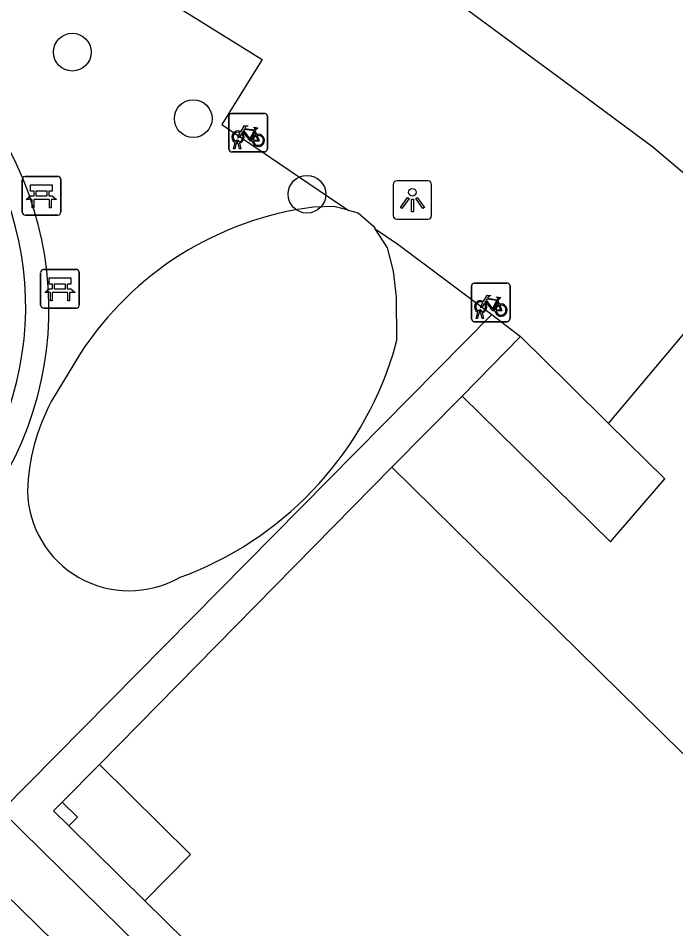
# Model space of a CAD drawing. Extents: x 159040 to 160094, y 381214 to 382518.
# Drawn here: x 159634.21 to 159651.24, y 382040.26 to 382063.85 of the extents above; entities that cross this region are included whole.
import ezdxf

# ---------------------------------------------------------------- set-up
doc = ezdxf.new("R2010")
doc.units = 0
for name, color, linetype in [('IMGEO_Bank', 7, 'Continuous'), ('IMGEO_Boom', 7, 'Continuous'), ('IMGEO_Fietsenrek', 7, 'Continuous'), ('IMGEO_Haag', 7, 'Continuous'), ('IMGEO_Lichtpunt', 7, 'Continuous'), ('IMGEO_Pand', 7, 'Continuous'), ('IMGEO_Voetpad_open', 7, 'Continuous')]:
    doc.layers.add(name, color=color, linetype=linetype)

msp = doc.modelspace()

# ---------------------------------------------------------------- linework, layer by layer
at = {"layer": 'IMGEO_Bank'}
for p, q in [((159634.309, 382058.829), (159634.309, 382059.67)), ((159634.309, 382059.67), (159634.309, 382058.829)), ((159634.384, 382059.754), (159635.225, 382059.754)), ((159635.225, 382059.754), (159634.384, 382059.754)), ((159635.309, 382059.679), (159635.309, 382058.838)), ((159635.309, 382058.838), (159635.309, 382059.679)), ((159635.006, 382059.152), (159634.613, 382059.152)), ((159634.618, 382059.26), (159634.618, 382059.366)), ((159634.662, 382059.366), (159634.662, 382059.26)), ((159634.95, 382059.372), (159634.668, 382059.372)), ((159634.668, 382059.254), (159634.95, 382059.254)), ((159634.956, 382059.26), (159634.956, 382059.366)), ((159635, 382059.366), (159635, 382059.26)), ((159635.234, 382058.754), (159634.393, 382058.754)), ((159634.393, 382058.754), (159635.234, 382058.754)), ((159634.786, 382056.419), (159634.786, 382057.26)), ((159634.786, 382057.26), (159634.786, 382056.419)), ((159634.861, 382057.344), (159635.702, 382057.344)), ((159635.702, 382057.344), (159634.861, 382057.344)), ((159635.786, 382057.269), (159635.786, 382056.428)), ((159635.786, 382056.428), (159635.786, 382057.269)), ((159635.095, 382056.85), (159635.095, 382056.956)), ((159635.139, 382056.956), (159635.139, 382056.85)), ((159635.427, 382056.962), (159635.145, 382056.962)), ((159635.145, 382056.844), (159635.427, 382056.844)), ((159635.433, 382056.85), (159635.433, 382056.956)), ((159635.477, 382056.956), (159635.477, 382056.85)), ((159635.483, 382056.742), (159635.09, 382056.742)), ((159635.711, 382056.344), (159634.87, 382056.344)), ((159634.87, 382056.344), (159635.711, 382056.344))]:
    msp.add_line(p, q, dxfattribs=at)
for points in [[(159634.612, 382059.372), (159634.526, 382059.372), (159634.526, 382059.533), (159635.089, 382059.533), (159635.089, 382059.372), (159635.006, 382059.372)], [(159634.556, 382059.152), (159634.414, 382059.152), (159634.526, 382059.254), (159634.612, 382059.254)], [(159634.606, 382059.145), (159634.606, 382058.938), (159634.563, 382058.938), (159634.563, 382059.145)], [(159635.006, 382059.254), (159635.089, 382059.254), (159635.201, 382059.152), (159635.062, 382059.152)], [(159635.056, 382059.145), (159635.056, 382058.938), (159635.012, 382058.938), (159635.012, 382059.145)], [(159635.089, 382056.962), (159635.003, 382056.962), (159635.003, 382057.123), (159635.566, 382057.123), (159635.566, 382056.962), (159635.483, 382056.962)], [(159635.033, 382056.742), (159634.891, 382056.742), (159635.003, 382056.844), (159635.089, 382056.844)], [(159635.483, 382056.844), (159635.566, 382056.844), (159635.678, 382056.742), (159635.539, 382056.742)], [(159635.083, 382056.735), (159635.083, 382056.528), (159635.04, 382056.528), (159635.04, 382056.735)], [(159635.533, 382056.735), (159635.533, 382056.528), (159635.489, 382056.528), (159635.489, 382056.735)]]:
    msp.add_lwpolyline(points, dxfattribs=at)
for centre, radius, start, end in [((159634.387, 382059.676), 0.0779, 92.4484, 184.2845), ((159634.387, 382059.676), 0.0779, 92.4484, 184.2845), ((159635.231, 382059.676), 0.0779, 2.4484, 94.2845), ((159635.231, 382059.676), 0.0779, 2.4484, 94.2845), ((159634.556, 382059.145), 0.00671, 2.8957, 87.1043), ((159634.613, 382059.145), 0.00671, 92.8957, 177.1043), ((159634.611, 382059.365), 0.00671, 2.8957, 87.1043), ((159634.611, 382059.261), 0.00671, 272.8957, 357.1043), ((159634.668, 382059.365), 0.00671, 92.8957, 177.1043), ((159634.668, 382059.261), 0.00671, 182.8957, 267.1043), ((159634.95, 382059.365), 0.00671, 2.8957, 87.1043), ((159634.95, 382059.261), 0.00671, 272.8957, 357.1043), ((159635.007, 382059.365), 0.00671, 92.8957, 177.1043), ((159635.007, 382059.261), 0.00671, 182.8957, 267.1043), ((159635.005, 382059.145), 0.00671, 2.8957, 87.1043), ((159635.062, 382059.145), 0.00671, 92.8957, 177.1043), ((159634.387, 382058.832), 0.0779, 182.4484, 274.2845), ((159634.387, 382058.832), 0.0779, 182.4484, 274.2845), ((159635.231, 382058.832), 0.0779, 272.4484, 4.2845), ((159635.231, 382058.832), 0.0779, 272.4484, 4.2845), ((159634.864, 382057.266), 0.0779, 92.4484, 184.2845), ((159634.864, 382057.266), 0.0779, 92.4484, 184.2845), ((159635.708, 382057.266), 0.0779, 2.4484, 94.2845), ((159635.708, 382057.266), 0.0779, 2.4484, 94.2845), ((159635.088, 382056.955), 0.00671, 2.8957, 87.1043), ((159635.088, 382056.851), 0.00671, 272.8957, 357.1043), ((159635.145, 382056.955), 0.00671, 92.8957, 177.1043), ((159635.145, 382056.851), 0.00671, 182.8957, 267.1043), ((159635.427, 382056.955), 0.00671, 2.8957, 87.1043), ((159635.427, 382056.851), 0.00671, 272.8957, 357.1043), ((159635.484, 382056.955), 0.00671, 92.8957, 177.1043), ((159635.484, 382056.851), 0.00671, 182.8957, 267.1043), ((159635.033, 382056.735), 0.00671, 2.8957, 87.1043), ((159635.09, 382056.735), 0.00671, 92.8957, 177.1043), ((159635.482, 382056.735), 0.00671, 2.8957, 87.1043), ((159635.539, 382056.735), 0.00671, 92.8957, 177.1043), ((159634.864, 382056.422), 0.0779, 182.4484, 274.2845), ((159634.864, 382056.422), 0.0779, 182.4484, 274.2845), ((159635.708, 382056.422), 0.0779, 272.4484, 4.2845), ((159635.708, 382056.422), 0.0779, 272.4484, 4.2845)]:
    msp.add_arc(centre, radius, start, end, dxfattribs=at)
at = {"layer": 'IMGEO_Boom'}
for centre in [(159635.607, 382062.975), (159638.74, 382061.252), (159641.688, 382059.293)]:
    msp.add_circle(centre, 0.489, dxfattribs=at)
at = {"layer": 'IMGEO_Fietsenrek'}
for p, q in [((159639.661, 382060.463), (159639.661, 382061.304)), ((159639.661, 382061.304), (159639.661, 382060.463)), ((159639.736, 382061.388), (159640.577, 382061.388)), ((159640.577, 382061.388), (159639.736, 382061.388)), ((159640.661, 382061.313), (159640.661, 382060.472)), ((159640.661, 382060.472), (159640.661, 382061.313)), ((159640.348, 382060.937), (159640.384, 382060.842)), ((159639.788, 382060.472), (159639.827, 382060.632)), ((159639.857, 382060.62), (159639.822, 382060.472)), ((159639.899, 382060.644), (159639.898, 382060.648)), ((159639.94, 382060.472), (159639.906, 382060.614)), ((159639.93, 382060.655), (159639.931, 382060.648)), ((159639.938, 382060.618), (159639.973, 382060.472)), ((159640.586, 382060.388), (159639.745, 382060.388)), ((159639.745, 382060.388), (159640.586, 382060.388)), ((159639.822, 382060.472), (159639.788, 382060.472)), ((159639.973, 382060.472), (159639.94, 382060.472)), ((159645.949, 382056.065), (159645.949, 382056.906)), ((159645.949, 382056.906), (159645.949, 382056.065)), ((159646.024, 382056.99), (159646.865, 382056.99)), ((159646.865, 382056.99), (159646.024, 382056.99)), ((159646.949, 382056.915), (159646.949, 382056.074)), ((159646.949, 382056.074), (159646.949, 382056.915)), ((159646.636, 382056.539), (159646.672, 382056.444)), ((159646.076, 382056.074), (159646.115, 382056.234)), ((159646.11, 382056.074), (159646.076, 382056.074)), ((159646.145, 382056.222), (159646.11, 382056.074)), ((159646.187, 382056.246), (159646.186, 382056.25)), ((159646.228, 382056.074), (159646.194, 382056.216)), ((159646.218, 382056.257), (159646.219, 382056.25)), ((159646.226, 382056.22), (159646.261, 382056.074)), ((159646.261, 382056.074), (159646.228, 382056.074)), ((159646.874, 382055.99), (159646.033, 382055.99)), ((159646.033, 382055.99), (159646.874, 382055.99))]:
    msp.add_line(p, q, dxfattribs=at)
for points in [[(159639.974, 382060.914), (159640.069, 382061.078), (159640.155, 382061.064), (159640.157, 382061.055), (159640.101, 382061.044), (159640.074, 382060.999), (159640.33, 382060.958)], [(159640.33, 382060.958), (159640.355, 382061.007), (159640.349, 382061.011), (159640.326, 382061.015), (159640.314, 382061.022), (159640.313, 382061.025), (159640.315, 382061.03), (159640.41, 382061.015), (159640.412, 382061.005), (159640.402, 382060.992), (159640.39, 382060.986), (159640.376, 382060.992), (159640.348, 382060.937)], [(159639.995, 382060.862), (159639.943, 382060.772), (159639.903, 382060.747), (159639.904, 382060.794), (159639.959, 382060.888)], [(159640.27, 382060.67), (159640.22, 382060.67), (159640.029, 382060.921), (159640.01, 382060.889)], [(159640.317, 382060.933), (159640.06, 382060.974), (159640.043, 382060.945), (159640.21, 382060.725), (159640.317, 382060.933)], [(159640.365, 382060.835), (159640.335, 382060.912), (159640.226, 382060.694), (159640.269, 382060.694)], [(159640.299, 382060.694), (159640.419, 382060.693), (159640.375, 382060.807)], [(159640.395, 382060.814), (159640.45, 382060.669), (159640.3, 382060.669)], [(159646.262, 382056.516), (159646.357, 382056.68), (159646.443, 382056.666), (159646.445, 382056.657), (159646.389, 382056.646), (159646.362, 382056.601), (159646.618, 382056.56)], [(159646.605, 382056.535), (159646.348, 382056.576), (159646.331, 382056.547), (159646.498, 382056.327), (159646.605, 382056.535)], [(159646.618, 382056.56), (159646.643, 382056.609), (159646.637, 382056.613), (159646.614, 382056.617), (159646.602, 382056.624), (159646.601, 382056.627), (159646.603, 382056.632), (159646.698, 382056.617), (159646.7, 382056.607), (159646.69, 382056.594), (159646.678, 382056.588), (159646.664, 382056.594), (159646.636, 382056.539)], [(159646.283, 382056.464), (159646.231, 382056.374), (159646.191, 382056.349), (159646.192, 382056.396), (159646.247, 382056.49)], [(159646.558, 382056.272), (159646.508, 382056.272), (159646.317, 382056.523), (159646.298, 382056.491)], [(159646.653, 382056.437), (159646.623, 382056.514), (159646.514, 382056.296), (159646.557, 382056.296)], [(159646.587, 382056.296), (159646.707, 382056.295), (159646.663, 382056.409)], [(159646.683, 382056.416), (159646.738, 382056.271), (159646.588, 382056.271)]]:
    msp.add_lwpolyline(points, dxfattribs=at)
for centre, radius, start, end in [((159639.739, 382061.31), 0.0779, 92.4484, 184.2845), ((159639.739, 382061.31), 0.0779, 92.4484, 184.2845), ((159640.583, 382061.31), 0.0779, 2.4484, 94.2845), ((159640.583, 382061.31), 0.0779, 2.4484, 94.2845), ((159639.901, 382060.773), 0.159, 62.6766, 242.1369), ((159639.901, 382060.773), 0.129, 63.3192, 238.903), ((159639.901, 382060.773), 0.129, 283.6043, 43.4302), ((159639.901, 382060.773), 0.159, 283.5766, 46.6042), ((159640.428, 382060.689), 0.159, 113.3408, 178.3217), ((159640.428, 382060.689), 0.159, 187.0065, 105.7708), ((159640.428, 382060.689), 0.129, 113.923, 177.9556), ((159640.428, 382060.689), 0.129, 188.6715, 104.5883), ((159639.881, 382060.644), 0.0499, 12.8025, 158.6934), ((159639.901, 382060.773), 0.159, 253.9967, 271.7867), ((159639.881, 382060.644), 0.0174, 12.8025, 163.4502), ((159639.901, 382060.773), 0.129, 253.415, 269.0204), ((159639.739, 382060.466), 0.0779, 182.4484, 274.2845), ((159639.739, 382060.466), 0.0779, 182.4484, 274.2845), ((159640.583, 382060.466), 0.0779, 272.4484, 4.2845), ((159640.583, 382060.466), 0.0779, 272.4484, 4.2845), ((159646.027, 382056.912), 0.0779, 92.4484, 184.2845), ((159646.027, 382056.912), 0.0779, 92.4484, 184.2845), ((159646.871, 382056.912), 0.0779, 2.4484, 94.2845), ((159646.871, 382056.912), 0.0779, 2.4484, 94.2845), ((159646.189, 382056.375), 0.159, 62.6766, 242.1369), ((159646.189, 382056.375), 0.129, 63.3192, 238.903), ((159646.189, 382056.375), 0.129, 283.6043, 43.4302), ((159646.189, 382056.375), 0.159, 283.5766, 46.6042), ((159646.716, 382056.291), 0.159, 113.3408, 178.3217), ((159646.716, 382056.291), 0.159, 187.0065, 105.7708), ((159646.716, 382056.291), 0.129, 113.923, 177.9556), ((159646.716, 382056.291), 0.129, 188.6715, 104.5883), ((159646.169, 382056.246), 0.0499, 12.8025, 158.6934), ((159646.189, 382056.375), 0.159, 253.9967, 271.7867), ((159646.169, 382056.246), 0.0174, 12.8025, 163.4502), ((159646.189, 382056.375), 0.129, 253.415, 269.0204), ((159646.871, 382056.068), 0.0779, 272.4484, 4.2845), ((159646.871, 382056.068), 0.0779, 272.4484, 4.2845), ((159646.027, 382056.068), 0.0779, 182.4484, 274.2845), ((159646.027, 382056.068), 0.0779, 182.4484, 274.2845)]:
    msp.add_arc(centre, radius, start, end, dxfattribs=at)
at = {"layer": 'IMGEO_Haag'}
msp.add_lwpolyline([(159667.614, 382008.437), (159664.895, 382010.766), (159633.428, 382041.589), (159631.121, 382043.598), (159624.702, 382049.08), (159612.282, 382061.648)], dxfattribs=at)
at = {"layer": 'IMGEO_Lichtpunt'}
for p, q in [((159644.823, 382059.641), (159644.015, 382059.641)), ((159644.823, 382059.641), (159644.015, 382059.641)), ((159643.921, 382059.546), (159643.921, 382058.739)), ((159643.921, 382059.546), (159643.921, 382058.739)), ((159644.917, 382058.739), (159644.917, 382059.546)), ((159644.917, 382058.739), (159644.917, 382059.546)), ((159644.015, 382058.645), (159644.823, 382058.645)), ((159644.015, 382058.645), (159644.823, 382058.645))]:
    msp.add_line(p, q, dxfattribs=at)
for points in [[(159644.295, 382059.21), (159644.334, 382059.182), (159644.146, 382058.92), (159644.108, 382058.947), (159644.295, 382059.21)], [(159644.397, 382059.162), (159644.444, 382059.162), (159644.444, 382058.84), (159644.397, 382058.84), (159644.397, 382059.162)], [(159644.507, 382059.182), (159644.545, 382059.209), (159644.732, 382058.947), (159644.693, 382058.919), (159644.507, 382059.182)]]:
    msp.add_lwpolyline(points, dxfattribs=at)
msp.add_circle((159644.42, 382059.344), 0.0994, dxfattribs=at)
for centre, start, end in [((159644.015, 382059.546), 90, 180), ((159644.015, 382059.546), 90, 180), ((159644.823, 382059.546), 0, 90), ((159644.823, 382059.546), 0, 90), ((159644.015, 382058.739), 180, 270), ((159644.015, 382058.739), 180, 270), ((159644.823, 382058.739), 270, 0), ((159644.823, 382058.739), 270, 360)]:
    msp.add_arc(centre, 0.0946, start, end, dxfattribs=at)
at = {"layer": 'IMGEO_Pand'}
for points in [[(159653.497, 382058.107), (159652.442, 382058.999), (159650.648, 382060.516), (159648.378, 382062.196), (159645.193, 382064.552), (159642.819, 382066.047), (159639.449, 382068.168)], [(159642.751, 382058.877), (159642.384, 382058.971), (159641.854, 382058.958)], [(159642.751, 382058.877), (159643.018, 382058.809), (159643.412, 382058.463), (159643.454, 382058.399)], [(159643.919, 382055.153), (159644.014, 382055.513), (159644.008, 382056.635), (159643.933, 382057.296), (159643.778, 382057.905), (159643.454, 382058.399)], [(159645.707, 382054.062), (159647.224, 382055.602)], [(159647.224, 382055.602), (159648.476, 382054.367), (159649.503, 382053.355)], [(159635.821, 382055.175), (159635.063, 382053.919)], [(159645.707, 382054.062), (159649.553, 382050.282), (159650.964, 382051.914), (159649.503, 382053.355)], [(159636.308, 382044.514), (159643.887, 382052.217)], [(159668.062, 382028.432), (159643.887, 382052.217)], [(159636.308, 382044.514), (159638.673, 382042.183), (159637.49, 382040.979)], [(159635.514, 382042.923), (159635.122, 382043.309), (159635.348, 382043.539)], [(159635.514, 382042.923), (159635.74, 382043.153), (159635.348, 382043.539)], [(159669.857, 382026.505), (159661.179, 382017.679), (159658.025, 382020.781), (159656.023, 382022.751), (159652.882, 382025.84), (159650.892, 382027.797), (159647.768, 382030.87), (159645.771, 382032.834), (159642.65, 382035.904), (159640.643, 382037.878), (159637.49, 382040.979)]]:
    msp.add_lwpolyline(points, dxfattribs=at)
for centre, radius, start, end in [((159642.931, 382050.539), 8.488, 97.2886, 146.891), ((159635.301, 382057.846), 9.029, 289.9068, 342.6491), ((159639.778, 382051.421), 5.336, 152.0813, 178.062), ((159637.081, 382051.653), 2.637, 181.1347, 299.3912)]:
    msp.add_arc(centre, radius, start, end, dxfattribs=at)
at = {"layer": 'IMGEO_Voetpad_open'}
for points in [[(159632.454, 382062.503), (159634.503, 382066.324), (159637.563, 382064.634), (159640.527, 382062.781), (159639.482, 382061.1), (159642.751, 382058.877)], [(159643.454, 382058.399), (159644.044, 382057.998), (159646.477, 382056.174)], [(159649.503, 382053.355), (159653.497, 382058.107)], [(159646.477, 382056.174), (159633.771, 382043.309), (159661.191, 382016.355), (159669.909, 382025.159), (159673.131, 382022.006), (159676.273, 382025.113), (159680.789, 382017.29)], [(159646.477, 382056.174), (159647.224, 382055.602)], [(159643.887, 382052.217), (159645.707, 382054.062)], [(159635.348, 382043.539), (159636.308, 382044.514)], [(159637.49, 382040.979), (159635.514, 382042.923)]]:
    msp.add_lwpolyline(points, dxfattribs=at)
for centre, radius, start, end in [((159626.228, 382056.321), 8.774, 317.3119, 44.7945), ((159626.161, 382056.378), 8.239, 317.6841, 40.7213)]:
    msp.add_arc(centre, radius, start, end, dxfattribs=at)

doc.saveas('drawing.dxf')
